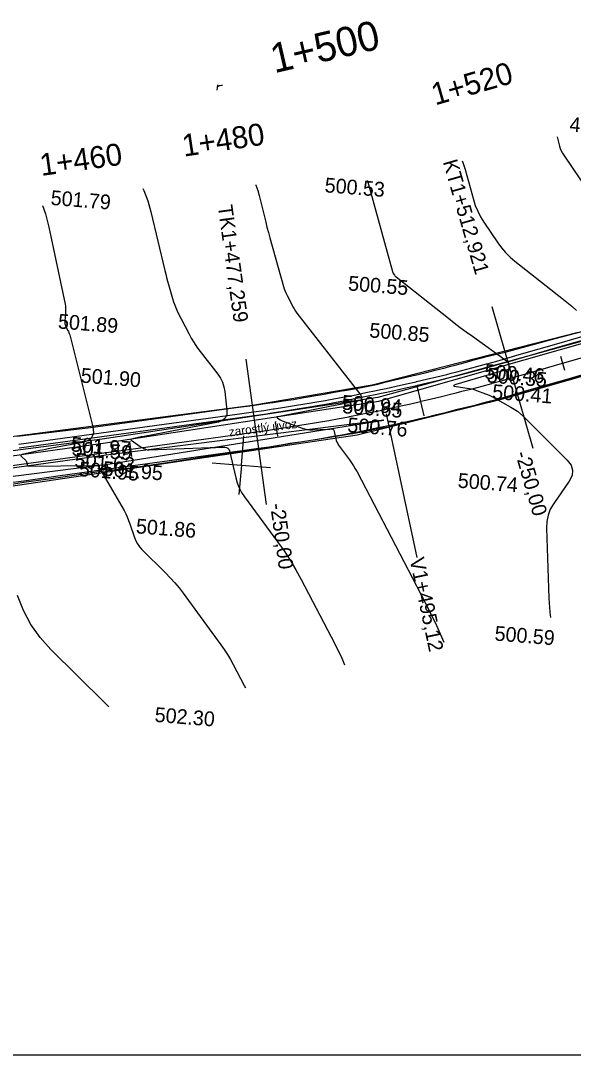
# Model space of a CAD drawing. Extents: x -636600 to -628587, y -1090963 to -1085869.
# Drawn here: x -629598.5 to -629523.3, y -1087273.2 to -1087132.4 of the extents above; entities that cross this region are included whole.
import ezdxf

# ---------------------------------------------------------------- set-up
doc = ezdxf.new("R2010")
doc.units = 0
for name, color, linetype in [('01_PARCELY_NÁVRH_PC', 7, 'Continuous'), ('08_LEGENDA_HV', 7, 'Continuous'), ('15', 7, 'Continuous'), ('40', 7, 'Continuous'), ('42', 7, 'Continuous'), ('43', 7, 'Continuous'), ('dno příkopu', 7, 'Continuous'), ('Ex_Major Contours', 7, 'Continuous'), ('Ex_Minor Contours', 7, 'Continuous'), ('HEKTOMETRY100', 7, 'Continuous'), ('HEKTOMETRY20', 7, 'Continuous'), ('HL_BODY', 7, 'Continuous'), ('koty_vše', 7, 'Continuous'), ('POLOMERY', 7, 'Continuous'), ('situace_osa', 7, 'Continuous'), ('situace_těleso', 7, 'Continuous'), ('situace_vozovka', 7, 'Continuous'), ('síť křížků', 7, 'Continuous'), ('VRCHOLY', 7, 'Continuous')]:
    doc.layers.add(name, color=color, linetype=linetype)

msp = doc.modelspace()

# ---------------------------------------------------------------- linework, layer by layer
at = {"layer": '01_PARCELY_NÁVRH_PC'}
for points in [[(-629847.27, -1087194.92), (-629841.55, -1087194.86), (-629808.7, -1087195.8), (-629782.01, -1087193.84), (-629769.21, -1087193.66), (-629763.62, -1087195.78), (-629740.92, -1087198.65), (-629737.86, -1087197.23), (-629721.41, -1087199.98), (-629699.22, -1087199.79), (-629664.69, -1087198.51), (-629616.82, -1087197.47), (-629601.05, -1087195.89), (-629552.72, -1087188.73), (-629532.88, -1087183.83), (-629459.86, -1087162.92)], [(-629522.64, -1087174.8), (-629550.67, -1087182), (-629566.93, -1087184.74), (-629601.13, -1087189.2), (-629622.24, -1087190.93), (-629654.24, -1087192.06), (-629678.53, -1087193.79), (-629712.99, -1087193.97), (-629729.98, -1087192.97), (-629769.03, -1087187.39), (-629847.27, -1087187.99)]]:
    msp.add_lwpolyline(points, dxfattribs=at)
at = {"layer": '08_LEGENDA_HV'}
msp.add_line((-628587.27, -1087273.18), (-629847.27, -1087273.18), dxfattribs=at)
at = {"layer": '40'}
for p, q in [((-629587.28, -1087189.89), (-629549.76, -1087184.18)), ((-629549.07, -1087186.75), (-629586.85, -1087191.51)), ((-629614.41, -1087193.66), (-629587.28, -1087189.89)), ((-629586.85, -1087191.51), (-629615.67, -1087195.45))]:
    msp.add_line(p, q, dxfattribs=at)
at = {"layer": '42'}
for p, q in [((-629487.38, -1087166.37), (-629549.9, -1087183.68)), ((-629549.76, -1087184.18), (-629487.38, -1087166.37)), ((-629549.9, -1087183.68), (-629587.41, -1087189.33)), ((-629586.31, -1087192.7), (-629549.07, -1087186.75)), ((-629587.41, -1087189.33), (-629614.42, -1087192.88)), ((-629616.15, -1087196.5), (-629586.31, -1087192.7))]:
    msp.add_line(p, q, dxfattribs=at)
at = {"layer": '43'}
for points in [[(-629571.75, -1087141.85), (-629571.69, -1087141.12)], [(-629571.71, -1087141.35), (-629571.6, -1087141.26), (-629571.49, -1087141.21), (-629571.33, -1087141.18), (-629571.18, -1087141.16), (-629571.02, -1087141.17)]]:
    msp.add_lwpolyline(points, dxfattribs=at)
at = {"layer": 'dno příkopu'}
msp.add_lwpolyline([(-629598.77, -1087190.03), (-629593.81, -1087189.34), (-629588.86, -1087188.66), (-629583.91, -1087187.97), (-629578.96, -1087187.29), (-629574, -1087186.6), (-629569.05, -1087185.92), (-629566.81, -1087185.61), (-629565.41, -1087185.41), (-629564.13, -1087185.22), (-629564.02, -1087185.21), (-629562.62, -1087184.99), (-629561.23, -1087184.77), (-629559.84, -1087184.54), (-629559.25, -1087184.44), (-629558.45, -1087184.31), (-629557.06, -1087184.06), (-629555.67, -1087183.81), (-629554.38, -1087183.57), (-629554.28, -1087183.55), (-629552.9, -1087183.28), (-629551.52, -1087183), (-629550.13, -1087182.72), (-629549.53, -1087182.59), (-629548.75, -1087182.43), (-629547.38, -1087182.13), (-629546, -1087181.82), (-629544.7, -1087181.52), (-629544.62, -1087181.5), (-629543.25, -1087181.18), (-629541.88, -1087180.85), (-629540.51, -1087180.51), (-629539.9, -1087180.35), (-629539.14, -1087180.16), (-629537.78, -1087179.81), (-629536.41, -1087179.44), (-629535.12, -1087179.09), (-629535.05, -1087179.07), (-629533.69, -1087178.7), (-629532.34, -1087178.31), (-629530.34, -1087177.73), (-629525.53, -1087176.35), (-629520.73, -1087174.97)], dxfattribs=at)
at = {"layer": 'Ex_Major Contours'}
for points in [[(-629538.41, -1087151.45), (-629538.32, -1087151.68), (-629538.02, -1087152.62), (-629536.88, -1087156.73), (-629536.63, -1087157.54), (-629536.3, -1087158.32), (-629535.92, -1087159.07), (-629535.47, -1087159.79), (-629533.55, -1087162.62), (-629533.05, -1087163.3), (-629532.5, -1087163.94), (-629531.9, -1087164.54), (-629531.25, -1087165.09), (-629524.84, -1087170.16), (-629524.17, -1087170.69), (-629523.51, -1087171.24), (-629522.86, -1087171.8)], [(-629586.49, -1087225.77), (-629587.11, -1087225.15), (-629594.39, -1087217.95), (-629595.86, -1087216.32), (-629597.11, -1087214.55), (-629598.13, -1087212.64), (-629598.94, -1087210.6)]]:
    msp.add_lwpolyline(points, dxfattribs=at)
at = {"layer": 'Ex_Minor Contours'}
for points in [[(-629525.51, -1087148.18), (-629525.16, -1087149.46), (-629525.06, -1087149.78), (-629524.93, -1087150.09), (-629524.78, -1087150.39), (-629524.6, -1087150.68), (-629517.95, -1087160.47)], [(-629581.86, -1087155.2), (-629581.73, -1087155.49), (-629581.21, -1087156.91), (-629580.8, -1087158.38), (-629578.88, -1087166.38), (-629578.76, -1087166.86), (-629578.64, -1087167.34), (-629578.51, -1087167.81), (-629578.38, -1087168.28), (-629577.85, -1087170.17), (-629577.71, -1087170.64), (-629577.54, -1087171.1), (-629577.35, -1087171.55), (-629577.14, -1087171.99), (-629575.62, -1087174.96), (-629575.28, -1087175.59), (-629574.91, -1087176.2), (-629574.51, -1087176.8), (-629574.09, -1087177.38), (-629571.68, -1087180.48), (-629571.32, -1087181.01), (-629571.04, -1087181.58), (-629570.84, -1087182.19), (-629570.73, -1087182.83), (-629570.44, -1087185.44), (-629570.45, -1087186.03), (-629570.65, -1087186.49), (-629571.03, -1087186.81), (-629571.58, -1087187), (-629581.71, -1087188.96), (-629581.91, -1087189), (-629582.1, -1087189.03), (-629582.3, -1087189.07), (-629582.5, -1087189.11), (-629583.29, -1087189.27), (-629583.44, -1087189.32), (-629583.51, -1087189.38), (-629583.48, -1087189.47), (-629583.35, -1087189.57), (-629582.09, -1087190.43), (-629582.01, -1087190.48), (-629581.92, -1087190.53), (-629581.84, -1087190.57), (-629581.75, -1087190.61), (-629581.38, -1087190.74), (-629581.29, -1087190.77), (-629581.2, -1087190.78), (-629581.11, -1087190.79), (-629581.01, -1087190.8), (-629572.73, -1087190.47), (-629572.48, -1087190.46), (-629572.23, -1087190.45), (-629571.98, -1087190.45), (-629571.73, -1087190.44), (-629570.72, -1087190.42), (-629570.49, -1087190.45), (-629570.31, -1087190.54), (-629570.18, -1087190.69), (-629570.1, -1087190.9), (-629569.24, -1087194.61), (-629569.04, -1087195.29), (-629568.78, -1087195.94), (-629568.45, -1087196.57), (-629568.06, -1087197.16), (-629563.54, -1087203.32), (-629562.66, -1087204.55), (-629561.84, -1087205.82), (-629561.07, -1087207.11), (-629560.34, -1087208.44), (-629555.77, -1087217.2), (-629554.81, -1087219.13), (-629554.41, -1087220.06)], [(-629566.51, -1087154.72), (-629566.49, -1087154.78), (-629566.23, -1087155.47), (-629566.03, -1087156.18), (-629565.34, -1087159.06), (-629565.16, -1087159.78), (-629564.98, -1087160.5), (-629564.79, -1087161.22), (-629564.59, -1087161.94), (-629562.74, -1087168.54), (-629562.64, -1087168.87), (-629562.52, -1087169.18), (-629562.39, -1087169.5), (-629562.24, -1087169.8), (-629561.62, -1087171.02), (-629561.46, -1087171.32), (-629561.29, -1087171.61), (-629561.1, -1087171.89), (-629560.9, -1087172.16), (-629552.23, -1087183.34), (-629552.19, -1087183.39), (-629552.16, -1087183.45), (-629552.14, -1087183.52), (-629552.13, -1087183.59), (-629552.1, -1087183.87), (-629552.1, -1087183.93), (-629552.12, -1087183.98), (-629552.16, -1087184.01), (-629552.22, -1087184.03), (-629553.03, -1087184.19), (-629553.19, -1087184.22), (-629553.35, -1087184.25), (-629553.51, -1087184.28), (-629553.67, -1087184.32), (-629563.51, -1087186.27), (-629563.6, -1087186.29), (-629563.63, -1087186.33), (-629563.61, -1087186.38), (-629563.55, -1087186.43), (-629563.19, -1087186.68), (-629563.09, -1087186.74), (-629563, -1087186.79), (-629562.9, -1087186.83), (-629562.8, -1087186.87), (-629560.18, -1087187.82), (-629559.83, -1087187.93), (-629559.48, -1087188), (-629559.13, -1087188.04), (-629558.76, -1087188.04), (-629556.74, -1087187.96), (-629556.66, -1087187.96), (-629556.58, -1087187.95), (-629556.5, -1087187.95), (-629556.42, -1087187.95), (-629556.09, -1087187.94), (-629556.02, -1087187.95), (-629555.96, -1087187.98), (-629555.92, -1087188.03), (-629555.89, -1087188.1), (-629555.61, -1087189.3), (-629555.55, -1087189.52), (-629555.46, -1087189.73), (-629555.36, -1087189.94), (-629555.23, -1087190.13), (-629553.76, -1087192.13), (-629553.48, -1087192.53), (-629553.21, -1087192.94), (-629552.96, -1087193.36), (-629552.73, -1087193.79), (-629543.44, -1087211.56), (-629541.89, -1087214.7), (-629540.91, -1087216.94)], [(-629551.33, -1087154.14), (-629551.32, -1087154.16), (-629547.92, -1087166.49), (-629547.9, -1087166.56), (-629547.87, -1087166.64), (-629547.83, -1087166.7), (-629547.79, -1087166.77), (-629547.62, -1087167.03), (-629547.57, -1087167.09), (-629547.52, -1087167.15), (-629547.47, -1087167.2), (-629547.41, -1087167.25), (-629540.29, -1087172.87), (-629539.49, -1087173.5), (-629538.68, -1087174.12), (-629537.86, -1087174.73), (-629537.03, -1087175.33), (-629532.24, -1087178.76), (-629532.16, -1087178.83), (-629532.1, -1087178.92), (-629532.07, -1087179.01), (-629532.05, -1087179.13), (-629532.05, -1087179.59), (-629532.06, -1087179.7), (-629532.1, -1087179.78), (-629532.17, -1087179.84), (-629532.27, -1087179.88), (-629533.88, -1087180.31), (-629534.19, -1087180.39), (-629534.49, -1087180.47), (-629534.8, -1087180.56), (-629535.1, -1087180.65), (-629539.26, -1087181.88), (-629539.52, -1087181.97), (-629539.6, -1087182.06), (-629539.51, -1087182.13), (-629539.23, -1087182.18), (-629537.72, -1087182.38), (-629537.4, -1087182.43), (-629537.08, -1087182.5), (-629536.77, -1087182.59), (-629536.47, -1087182.69), (-629535.26, -1087183.15), (-629534.95, -1087183.27), (-629534.66, -1087183.4), (-629534.37, -1087183.54), (-629534.08, -1087183.7), (-629531.81, -1087184.96), (-629531.34, -1087185.24), (-629530.9, -1087185.54), (-629530.49, -1087185.88), (-629530.09, -1087186.25), (-629524.11, -1087192.21), (-629523.6, -1087192.87), (-629523.39, -1087193.57), (-629523.47, -1087194.29), (-629523.85, -1087195.04), (-629525.96, -1087198.08), (-629526.42, -1087198.86), (-629526.73, -1087199.68), (-629526.91, -1087200.55), (-629526.95, -1087201.45), (-629526.64, -1087210.98), (-629526.49, -1087212.86), (-629526.38, -1087213.58)], [(-629595.51, -1087157.53), (-629595.14, -1087158.65), (-629594.69, -1087160.47), (-629592.46, -1087170.98), (-629592.42, -1087171.24), (-629592.39, -1087171.51), (-629592.39, -1087171.77), (-629592.4, -1087172.04), (-629592.51, -1087173.32), (-629592.51, -1087173.49), (-629592.49, -1087173.64), (-629592.45, -1087173.79), (-629592.38, -1087173.94), (-629592.07, -1087174.52), (-629592, -1087174.67), (-629591.93, -1087174.82), (-629591.88, -1087174.97), (-629591.83, -1087175.13), (-629588.69, -1087187.65), (-629588.61, -1087188.45), (-629588.81, -1087189.08), (-629589.29, -1087189.52), (-629590.06, -1087189.78), (-629594.74, -1087190.66), (-629595.13, -1087190.73), (-629595.52, -1087190.81), (-629595.91, -1087190.89), (-629596.3, -1087190.97), (-629598.31, -1087191.4), (-629598.44, -1087191.45), (-629598.49, -1087191.51), (-629598.48, -1087191.59), (-629598.4, -1087191.69), (-629597.81, -1087192.25), (-629597.76, -1087192.31), (-629597.72, -1087192.37), (-629597.69, -1087192.44), (-629597.68, -1087192.52), (-629597.64, -1087192.83), (-629597.62, -1087192.9), (-629597.59, -1087192.95), (-629597.53, -1087192.98), (-629597.46, -1087192.99), (-629588.63, -1087192.91), (-629588.57, -1087192.91), (-629588.5, -1087192.91), (-629588.44, -1087192.91), (-629588.37, -1087192.91), (-629588.12, -1087192.91), (-629588.06, -1087192.92), (-629588, -1087192.94), (-629587.96, -1087192.98), (-629587.92, -1087193.03), (-629584.44, -1087199.05), (-629584.21, -1087199.48), (-629584, -1087199.92), (-629583.81, -1087200.38), (-629583.64, -1087200.84), (-629583.03, -1087202.71), (-629582.85, -1087203.17), (-629582.62, -1087203.59), (-629582.34, -1087203.98), (-629582.02, -1087204.34), (-629578.79, -1087207.53), (-629578.15, -1087208.19), (-629577.54, -1087208.87), (-629576.95, -1087209.58), (-629576.4, -1087210.31), (-629571.25, -1087217.31), (-629570.79, -1087217.96), (-629570.36, -1087218.63), (-629569.95, -1087219.32), (-629569.57, -1087220.01), (-629568.09, -1087222.85), (-629567.92, -1087223.19)]]:
    msp.add_lwpolyline(points, dxfattribs=at)
at = {"layer": 'HEKTOMETRY100'}
msp.add_lwpolyline([(-629544.53, -1087182.25), (-629543.63, -1087186.15)], dxfattribs=at)
at = {"layer": 'HEKTOMETRY20'}
for points in [[(-629525.05, -1087178.03), (-629524.5, -1087179.96)], [(-629563.87, -1087186.95), (-629563.57, -1087188.93)], [(-629583.67, -1087189.71), (-629583.4, -1087191.69)]]:
    msp.add_lwpolyline(points, dxfattribs=at)
at = {"layer": 'HL_BODY'}
for points in [[(-629531.58, -1087180.95), (-629534.34, -1087171.34)], [(-629566.44, -1087188.33), (-629567.8, -1087178.43)]]:
    msp.add_lwpolyline(points, dxfattribs=at)
at = {"layer": 'POLOMERY'}
for points in [[(-629531.58, -1087180.95), (-629528.81, -1087190.56)], [(-629566.44, -1087188.33), (-629565.07, -1087198.24)]]:
    msp.add_lwpolyline(points, dxfattribs=at)
at = {"layer": 'situace_osa'}
msp.add_lwpolyline([(-629600.59, -1087193.05), (-629598.39, -1087192.75), (-629593.44, -1087192.07), (-629588.49, -1087191.38), (-629583.53, -1087190.7), (-629578.58, -1087190.01), (-629573.63, -1087189.33), (-629568.67, -1087188.64), (-629566.44, -1087188.33), (-629565.02, -1087188.13), (-629563.72, -1087187.94), (-629563.61, -1087187.93), (-629562.2, -1087187.71), (-629560.79, -1087187.49), (-629559.39, -1087187.26), (-629558.79, -1087187.15), (-629557.98, -1087187.02), (-629556.57, -1087186.77), (-629555.17, -1087186.51), (-629553.86, -1087186.27), (-629553.77, -1087186.25), (-629552.37, -1087185.98), (-629550.97, -1087185.7), (-629549.57, -1087185.41), (-629548.96, -1087185.28), (-629548.18, -1087185.12), (-629546.78, -1087184.81), (-629545.39, -1087184.5), (-629544.08, -1087184.2), (-629544, -1087184.18), (-629542.61, -1087183.85), (-629541.23, -1087183.52), (-629539.84, -1087183.18), (-629539.22, -1087183.02), (-629538.46, -1087182.82), (-629537.08, -1087182.47), (-629535.7, -1087182.1), (-629534.39, -1087181.74), (-629534.32, -1087181.72), (-629532.95, -1087181.34), (-629531.58, -1087180.95), (-629529.58, -1087180.38), (-629524.77, -1087179), (-629519.97, -1087177.61)], dxfattribs=at)
at = {"layer": 'situace_těleso'}
for points in [[(-629598.92, -1087188.94), (-629593.95, -1087188.34), (-629588.99, -1087187.75), (-629584.03, -1087187.08), (-629579.08, -1087186.4), (-629574.12, -1087185.72), (-629569.17, -1087185.04), (-629566.93, -1087184.74), (-629565.54, -1087184.54), (-629564.26, -1087184.35), (-629564.15, -1087184.34), (-629562.76, -1087184.12), (-629561.37, -1087183.91), (-629559.98, -1087183.68), (-629559.39, -1087183.58), (-629558.6, -1087183.44), (-629557.21, -1087183.2), (-629555.83, -1087182.95), (-629554.54, -1087182.72), (-629554.45, -1087182.71), (-629553.06, -1087182.46), (-629551.68, -1087182.2), (-629550.3, -1087181.93), (-629549.7, -1087181.8), (-629548.94, -1087181.56), (-629547.57, -1087181.25), (-629546.2, -1087180.93), (-629544.91, -1087180.63), (-629544.83, -1087180.61), (-629543.47, -1087180.28), (-629542.1, -1087179.94), (-629540.74, -1087179.6), (-629540.13, -1087179.44), (-629539.38, -1087179.24), (-629538.02, -1087178.88), (-629536.67, -1087178.51), (-629535.38, -1087178.15), (-629535.31, -1087178.13), (-629533.95, -1087177.8), (-629532.58, -1087177.48), (-629530.57, -1087176.93), (-629525.74, -1087175.63), (-629520.91, -1087174.34)], [(-629519.32, -1087179.87), (-629524.11, -1087181.29), (-629528.91, -1087182.69), (-629530.92, -1087183.25), (-629532.31, -1087183.62), (-629533.7, -1087183.98), (-629533.77, -1087184), (-629535.1, -1087184.34), (-629536.49, -1087184.69), (-629537.89, -1087185.02), (-629538.67, -1087185.21), (-629539.29, -1087185.36), (-629540.68, -1087185.73), (-629542.08, -1087186.09), (-629543.47, -1087186.45), (-629543.55, -1087186.47), (-629544.87, -1087186.79), (-629546.27, -1087187.13), (-629547.67, -1087187.46), (-629548.46, -1087187.68), (-629549.07, -1087187.8), (-629550.49, -1087188.07), (-629551.9, -1087188.33), (-629553.32, -1087188.59), (-629553.42, -1087188.61), (-629554.74, -1087188.83), (-629556.16, -1087189.07), (-629557.58, -1087189.3), (-629558.4, -1087189.42), (-629559.01, -1087189.51), (-629560.43, -1087189.73), (-629561.85, -1087189.94), (-629563.27, -1087190.18), (-629563.39, -1087190.2), (-629564.69, -1087190.41), (-629566.12, -1087190.64), (-629568.35, -1087190.98), (-629573.29, -1087191.75), (-629578.23, -1087192.51), (-629583.18, -1087193.24), (-629588.15, -1087193.81), (-629593.1, -1087194.53), (-629598.05, -1087195.25), (-629600.25, -1087195.57)]]:
    msp.add_lwpolyline(points, dxfattribs=at)
at = {"layer": 'situace_vozovka'}
for points in [[(-629598.7, -1087190.52), (-629593.75, -1087189.84), (-629588.79, -1087189.15), (-629583.84, -1087188.47), (-629578.89, -1087187.78), (-629573.93, -1087187.1), (-629568.98, -1087186.41), (-629566.74, -1087186.1), (-629565.34, -1087185.91), (-629564.06, -1087185.72), (-629563.95, -1087185.7), (-629562.55, -1087185.49), (-629561.15, -1087185.27), (-629559.76, -1087185.04), (-629559.16, -1087184.94), (-629558.36, -1087184.8), (-629556.97, -1087184.55), (-629555.58, -1087184.3), (-629554.29, -1087184.06), (-629554.19, -1087184.04), (-629552.8, -1087183.77), (-629551.42, -1087183.49), (-629550.03, -1087183.21), (-629549.43, -1087183.08), (-629548.65, -1087182.92), (-629547.27, -1087182.62), (-629545.89, -1087182.31), (-629544.59, -1087182.01), (-629544.51, -1087181.99), (-629543.13, -1087181.67), (-629541.76, -1087181.33), (-629540.39, -1087180.99), (-629539.78, -1087180.84), (-629539.02, -1087180.65), (-629537.65, -1087180.29), (-629536.28, -1087179.93), (-629534.99, -1087179.57), (-629534.92, -1087179.56), (-629533.56, -1087179.18), (-629532.2, -1087178.79), (-629530.2, -1087178.21), (-629525.4, -1087176.83), (-629520.59, -1087175.45)], [(-629600.29, -1087195.28), (-629598.08, -1087194.98), (-629593.13, -1087194.29), (-629588.18, -1087193.61), (-629583.22, -1087192.92), (-629578.27, -1087192.24), (-629573.32, -1087191.56), (-629568.37, -1087190.87), (-629566.13, -1087190.56), (-629564.7, -1087190.36), (-629563.39, -1087190.17), (-629563.28, -1087190.15), (-629561.86, -1087189.93), (-629560.43, -1087189.71), (-629559.01, -1087189.48), (-629558.41, -1087189.37), (-629557.59, -1087189.23), (-629556.18, -1087188.98), (-629554.76, -1087188.73), (-629553.44, -1087188.48), (-629553.35, -1087188.46), (-629551.93, -1087188.19), (-629550.52, -1087187.9), (-629549.11, -1087187.61), (-629548.5, -1087187.48), (-629547.7, -1087187.32), (-629546.3, -1087187.01), (-629544.89, -1087186.7), (-629543.57, -1087186.39), (-629543.49, -1087186.37), (-629542.09, -1087186.04), (-629540.69, -1087185.7), (-629539.29, -1087185.36), (-629538.67, -1087185.2), (-629537.9, -1087185), (-629536.51, -1087184.64), (-629535.12, -1087184.27), (-629533.79, -1087183.91), (-629533.73, -1087183.89), (-629532.34, -1087183.51), (-629530.96, -1087183.11), (-629528.96, -1087182.54), (-629524.15, -1087181.16), (-629519.35, -1087179.78)]]:
    msp.add_lwpolyline(points, dxfattribs=at)
at = {"layer": 'síť křížků'}
for p, q in [((-629568.47, -1087192.87), (-629568.15, -1087188.88)), ((-629572.46, -1087192.55), (-629564.48, -1087193.19)), ((-629568.47, -1087192.87), (-629568.79, -1087196.86))]:
    msp.add_line(p, q, dxfattribs=at)
at = {"layer": 'VRCHOLY'}
msp.add_lwpolyline([(-629548.74, -1087185.89), (-629544.6, -1087205.45)], dxfattribs=at)

# ---------------------------------------------------------------- texts
at = {"layer": '15'}
msp.add_text('zarostlý úvoz', height=1.2, rotation=7.1811, dxfattribs=at).set_placement((-629570.1, -1087188.97))
at = {"layer": 'HEKTOMETRY100'}
msp.add_text('1+500', height=4, rotation=13.081, dxfattribs=at).set_placement((-629563.98, -1087139.54))
at = {"layer": 'HEKTOMETRY20'}
for s, rotation, p in [('1+520', 16.0422, (-629542.1, -1087143.92)), ('1+480', 8.4974, (-629576.29, -1087150.89)), ('1+460', 7.8692, (-629595.69, -1087153.51))]:
    msp.add_text(s, height=3, rotation=rotation, dxfattribs=at).set_placement(p)
at = {"layer": 'HL_BODY'}
for s, rotation, p in [('KT1+512,921', 286.0422, (-629541.06, -1087151.58)), ('TK1+477,259', 277.8692, (-629571.69, -1087157.58))]:
    msp.add_text(s, height=2, rotation=rotation, dxfattribs=at).set_placement(p)
at = {"layer": 'koty_vše'}
for s, p in [('499.24', (-629523.86, -1087147.46)), ('500.53', (-629557.18, -1087155.72)), ('501.79', (-629594.47, -1087157.44)), ('500.55', (-629553.99, -1087169.08)), ('501.89', (-629593.48, -1087174.26)), ('500.85', (-629551.1, -1087175.48)), ('500.46', (-629535.44, -1087181.08)), ('501.90', (-629590.38, -1087181.62)), ('500.35', (-629535.11, -1087181.6)), ('500.41', (-629534.38, -1087183.84)), ('500.94', (-629554.87, -1087185.29)), ('500.65', (-629554.77, -1087185.79)), ('500.76', (-629554.09, -1087188.36)), ('501.97', (-629591.73, -1087190.99)), ('501.59', (-629591.6, -1087191.56)), ('501.63', (-629591.21, -1087193.17)), ('501.95', (-629590.63, -1087194.36)), ('501.95', (-629587.39, -1087194.3)), ('500.74', (-629539.07, -1087195.92)), ('501.86', (-629582.87, -1087202.13)), ('500.59', (-629534.06, -1087216.73)), ('502.30', (-629580.32, -1087227.79))]:
    msp.add_text(s, height=2, rotation=355.4373, dxfattribs=at).set_placement(p)
at = {"layer": 'POLOMERY'}
for rotation, p in [(286.0422, (-629531.22, -1087191.25)), (277.8692, (-629564.57, -1087198.17))]:
    msp.add_text('-250,00', height=2, rotation=rotation, dxfattribs=at).set_placement(p)
at = {"layer": 'VRCHOLY'}
msp.add_text('V1+495,12', height=2, rotation=281.9557, dxfattribs=at).set_placement((-629545.58, -1087205.66))

doc.saveas('drawing.dxf')
